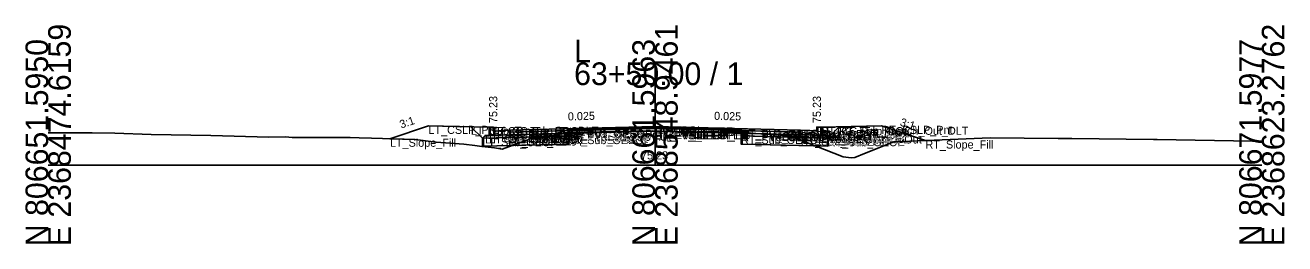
# Model space of a CAD drawing. Extents: x -26 to 8153, y -10 to 9520.
# Drawn here: x 5997.2 to 6152.8, y 3490.3 to 3517.3 of the extents above; entities that cross this region are included whole.
import ezdxf

# ---------------------------------------------------------------- set-up
doc = ezdxf.new("R2010")
doc.units = 0
for name, color, linetype in [('Exist CMT Pavement', 7, 'Continuous'), ('Exist Cross Section Cell', 7, 'Continuous'), ('Exist XS Center Line Elevation Label', 7, 'Continuous'), ('Exist XS Ground Line', 7, 'Continuous'), ('Prop CMT Conc Surface', 7, 'Continuous'), ('Prop CMT Concrete Structures', 7, 'Continuous'), ('Prop CMT Pvmt Course 1', 7, 'Continuous'), ('Prop CMT Pvmt Course 1 CG', 7, 'Continuous'), ('Prop CMT Pvmt Course 1 Wedge', 7, 'Continuous'), ('Prop CMT Pvmt Course 2', 7, 'Continuous'), ('Prop CMT Pvmt Course 2 Wedge', 7, 'Continuous'), ('Prop CMT Pvmt Course 3', 7, 'Continuous'), ('Prop CMT Pvmt Course 3 Wedge', 7, 'Continuous'), ('Prop CMT Pvmt Surface', 7, 'Continuous'), ('Prop CMT Pvmt Wedge Surface 1', 7, 'Continuous'), ('Prop CMT Pvmt Wedge Surface 2', 7, 'Continuous'), ('Prop CMT Pvmt Wedge Surface 3', 7, 'Continuous'), ('Prop CMT Shallow Undercut', 7, 'Continuous'), ('Prop CMT Shallow Undercut Boundary', 7, 'Continuous'), ('Prop CMT Slope Grass', 7, 'Continuous'), ('Prop CMT Subgrade Earthwork', 7, 'Continuous'), ('Prop XS Earthwork Shape', 7, 'Continuous'), ('Prop XS Hydro Elevations', 7, 'Continuous'), ('Prop XS SE Text', 7, 'Continuous'), ('Prop XS Side Slope Text', 7, 'Continuous'), ('Prop XS Subgrade Earthwork', 7, 'Continuous'), ('Scratch_Level_2', 7, 'Continuous'), ('Scratch_Level_6', 7, 'Continuous')]:
    doc.layers.add(name, color=color, linetype=linetype)

msp = doc.modelspace()

# ---------------------------------------------------------------- linework, layer by layer
at = {"layer": 'Exist CMT Pavement'}
for p, q in [((6064.31, 3504.04), (6065.98, 3504.08)), ((6065.98, 3504.08), (6074.68, 3504.24)), ((6074.68, 3504.24), (6075, 3504.23)), ((6075, 3504.23), (6079.84, 3504.15)), ((6079.84, 3504.15), (6085.63, 3504.05))]:
    msp.add_line(p, q, dxfattribs=at)
at = {"layer": 'Exist Cross Section Cell'}
for p, q in [((6075, 3500), (6075, 3512.71)), ((6000, 3500), (6075, 3500)), ((6075, 3500), (6150, 3500))]:
    msp.add_line(p, q, dxfattribs=at)
at = {"layer": 'Exist XS Ground Line'}
for p, q in [((6000, 3504.01), (6005.44, 3504.03)), ((6005.44, 3504.03), (6008.23, 3503.99)), ((6008.23, 3503.99), (6012.71, 3503.79)), ((6012.71, 3503.79), (6020.1, 3503.69)), ((6020.1, 3503.69), (6027.29, 3503.49)), ((6027.29, 3503.49), (6029.32, 3503.52)), ((6029.32, 3503.52), (6030.14, 3503.43)), ((6030.14, 3503.43), (6036.05, 3503.44)), ((6036.05, 3503.44), (6037.34, 3503.45)), ((6037.34, 3503.45), (6038.44, 3503.41)), ((6038.44, 3503.41), (6039.97, 3503.36)), ((6039.97, 3503.36), (6045.36, 3503.19)), ((6045.36, 3503.19), (6047.95, 3502.87)), ((6047.95, 3502.87), (6051.36, 3502.61)), ((6056.09, 3502), (6058.7, 3502.96)), ((6058.7, 3502.96), (6059.73, 3503.31)), ((6059.73, 3503.31), (6062.77, 3503.78)), ((6062.77, 3503.78), (6064.31, 3504.04)), ((6064.31, 3504.04), (6065.98, 3504.08)), ((6065.98, 3504.08), (6074.68, 3504.24)), ((6074.68, 3504.24), (6075, 3504.23)), ((6075, 3504.23), (6079.84, 3504.15)), ((6079.84, 3504.15), (6085.63, 3504.05)), ((6085.63, 3504.05), (6089.9, 3503.77)), ((6089.9, 3503.77), (6091.82, 3503.63)), ((6091.82, 3503.63), (6093.42, 3502.94)), ((6093.42, 3502.94), (6098.24, 3501.06)), ((6100.9, 3501.47), (6104.51, 3502.91)), ((6104.51, 3502.91), (6111.5, 3503.19)), ((6111.5, 3503.19), (6116.44, 3503.41)), ((6116.44, 3503.41), (6124.82, 3503.31)), ((6124.82, 3503.31), (6126.53, 3503.3)), ((6126.53, 3503.3), (6136.62, 3503.17)), ((6136.62, 3503.17), (6137.05, 3503.17)), ((6137.05, 3503.17), (6148.86, 3502.97)), ((6148.86, 3502.97), (6150, 3502.99)), ((6051.36, 3502.61), (6052.73, 3502.43)), ((6052.73, 3502.43), (6053.59, 3502.32)), ((6053.59, 3502.32), (6055.16, 3502.18)), ((6055.16, 3502.18), (6056.09, 3502)), ((6099.68, 3500.97), (6100.9, 3501.47)), ((6098.24, 3501.06), (6099.24, 3500.94)), ((6099.24, 3500.94), (6099.68, 3500.97))]:
    msp.add_line(p, q, dxfattribs=at)
at = {"layer": 'Prop CMT Conc Surface'}
for points in [[(6055, 3504.22), (6055, 3504.72), (6054.5, 3504.72)], [(6095, 3504.22), (6095, 3504.72), (6095.5, 3504.72)], [(6057, 3504.36), (6055, 3504.22)], [(6093, 3504.36), (6095, 3504.22)]]:
    msp.add_lwpolyline(points, dxfattribs=at)
at = {"layer": 'Prop CMT Concrete Structures'}
for points in [[(6057, 3504.36), (6055, 3504.22), (6055, 3504.72), (6054.5, 3504.72)], [(6054.5, 3504.72), (6054.5, 3503.71), (6057, 3503.77)], [(6093, 3504.36), (6095, 3504.22), (6095, 3504.72), (6095.5, 3504.72)], [(6095.5, 3504.72), (6095.5, 3503.71), (6093, 3503.77)], [(6057, 3503.77), (6057, 3504.36)], [(6093, 3503.77), (6093, 3504.36)]]:
    msp.add_lwpolyline(points, dxfattribs=at)
at = {"layer": 'Prop CMT Pvmt Course 1'}
for points in [[(6075, 3504.81), (6057, 3504.36)], [(6064.32, 3504.41), (6075, 3504.68)], [(6064.32, 3504.29), (6064.32, 3504.41)], [(6075, 3504.55), (6075, 3504.81)], [(6075, 3504.81), (6093, 3504.36)], [(6075, 3504.55), (6075, 3504.81)], [(6075, 3504.68), (6075, 3504.55), (6075, 3504.55)], [(6085.63, 3504.41), (6075, 3504.68)], [(6075, 3504.68), (6075, 3504.55), (6075, 3504.55)], [(6085.63, 3504.29), (6085.63, 3504.41)], [(6057, 3504.36), (6057, 3504.1)], [(6057, 3504.1), (6064.32, 3504.29)], [(6093, 3504.1), (6085.63, 3504.29)], [(6093, 3504.36), (6093, 3504.1)]]:
    msp.add_lwpolyline(points, dxfattribs=at)
at = {"layer": 'Prop CMT Pvmt Course 1 CG'}
for points in [[(6057, 3503.77), (6054, 3503.7), (6053.66, 3503.36)], [(6053.66, 3503.36), (6057, 3503.44)], [(6057, 3503.44), (6057, 3503.77)], [(6093, 3503.77), (6096, 3503.7), (6096.34, 3503.36)], [(6093, 3503.44), (6093, 3503.77)], [(6096.34, 3503.36), (6093, 3503.44)]]:
    msp.add_lwpolyline(points, dxfattribs=at)
at = {"layer": 'Prop CMT Pvmt Course 1 Wedge'}
for points in [[(6075, 3504.68), (6064.32, 3504.41)], [(6075, 3504.68), (6085.63, 3504.41)]]:
    msp.add_lwpolyline(points, dxfattribs=at)
at = {"layer": 'Prop CMT Pvmt Course 2'}
for points in [[(6064.32, 3504.29), (6057, 3504.1)], [(6057, 3504.1), (6057, 3503.77)], [(6057, 3503.77), (6064.32, 3503.96)], [(6064.32, 3503.96), (6064.32, 3504.29)], [(6085.63, 3503.96), (6085.63, 3504.29)], [(6085.63, 3504.29), (6093, 3504.1)], [(6093, 3503.77), (6085.63, 3503.96)], [(6093, 3504.1), (6093, 3503.77)]]:
    msp.add_lwpolyline(points, dxfattribs=at)
at = {"layer": 'Prop CMT Pvmt Course 2 Wedge'}
for points in [[(6075, 3504.55), (6064.32, 3504.29)], [(6075, 3504.55), (6085.63, 3504.29)]]:
    msp.add_lwpolyline(points, dxfattribs=at)
at = {"layer": 'Prop CMT Pvmt Course 3'}
for points in [[(6064.32, 3503.96), (6057, 3503.77)], [(6057, 3503.77), (6057, 3503.44)], [(6057, 3503.44), (6064.32, 3503.62)], [(6064.32, 3503.62), (6064.32, 3503.96)], [(6085.63, 3503.96), (6093, 3503.77)], [(6085.63, 3503.63), (6085.63, 3503.96)], [(6093, 3503.44), (6085.63, 3503.63)], [(6093, 3503.77), (6093, 3503.44)]]:
    msp.add_lwpolyline(points, dxfattribs=at)
at = {"layer": 'Prop CMT Pvmt Course 3 Wedge'}
for points in [[(6075, 3504.22), (6064.32, 3503.96)], [(6075, 3504.22), (6085.63, 3503.96)]]:
    msp.add_lwpolyline(points, dxfattribs=at)
at = {"layer": 'Prop CMT Pvmt Surface'}
for points in [[(6075, 3504.81), (6057, 3504.36)], [(6075, 3504.81), (6093, 3504.36)]]:
    msp.add_lwpolyline(points, dxfattribs=at)
at = {"layer": 'Prop CMT Pvmt Wedge Surface 1'}
for points in [[(6075, 3504.68), (6064.32, 3504.41)], [(6064.32, 3504.41), (6064.32, 3504.29)], [(6075, 3504.68), (6085.63, 3504.41)], [(6085.63, 3504.41), (6085.63, 3504.29)], [(6057, 3504.1), (6057, 3504.36)], [(6064.32, 3504.29), (6057, 3504.1)], [(6085.63, 3504.29), (6093, 3504.1)], [(6093, 3504.1), (6093, 3504.36)]]:
    msp.add_lwpolyline(points, dxfattribs=at)
at = {"layer": 'Prop CMT Pvmt Wedge Surface 2'}
for points in [[(6075, 3504.55), (6057, 3504.1)], [(6075, 3504.55), (6093, 3504.1)], [(6057, 3504.1), (6057, 3504.36)], [(6093, 3504.1), (6093, 3504.36)]]:
    msp.add_lwpolyline(points, dxfattribs=at)
at = {"layer": 'Prop CMT Pvmt Wedge Surface 3'}
for points in [[(6057, 3503.77), (6057, 3504.36)], [(6075, 3504.22), (6057, 3503.77)], [(6075, 3504.22), (6093, 3503.77)], [(6093, 3503.77), (6093, 3504.36)]]:
    msp.add_lwpolyline(points, dxfattribs=at)
at = {"layer": 'Prop CMT Shallow Undercut'}
for points in [[(6057.3, 3502.45), (6058.7, 3502.96), (6059.73, 3503.31), (6061.29, 3503.55), (6064.32, 3503.62), (6064.32, 3502.62)], [(6094.81, 3502.4), (6085.63, 3502.63), (6085.63, 3503.63), (6092.21, 3503.46), (6093.42, 3502.94)]]:
    msp.add_lwpolyline(points, close=True, dxfattribs=at)
at = {"layer": 'Prop CMT Shallow Undercut Boundary'}
for p, q in [((6053.66, 3502.36), (6053.66, 3503.36)), ((6064.32, 3503.62), (6064.32, 3502.62)), ((6085.63, 3502.63), (6085.63, 3503.63)), ((6096.34, 3503.36), (6096.34, 3502.36)), ((6064.32, 3502.62), (6053.66, 3502.36)), ((6096.34, 3502.36), (6085.63, 3502.63))]:
    msp.add_line(p, q, dxfattribs=at)
at = {"layer": 'Prop CMT Slope Grass'}
for points in [[(6054.5, 3504.72), (6047, 3504.88), (6042.24, 3503.29)], [(6095.5, 3504.72), (6103, 3504.88), (6108.43, 3503.07)]]:
    msp.add_lwpolyline(points, dxfattribs=at)
at = {"layer": 'Prop CMT Subgrade Earthwork'}
for points in [[(6057, 3503.44), (6053.66, 3503.36), (6052.25, 3504.77)], [(6093, 3503.44), (6096.34, 3503.36), (6097.75, 3504.77)], [(6064.32, 3503.62), (6057, 3503.44)], [(6064.32, 3503.62), (6064.33, 3504.04)], [(6085.63, 3503.63), (6085.62, 3504.05)], [(6085.63, 3503.63), (6093, 3503.44)]]:
    msp.add_lwpolyline(points, dxfattribs=at)
at = {"layer": 'Prop XS Earthwork Shape'}
for points in [[(6053.66, 3503.36), (6052.25, 3504.77), (6047, 3504.88), (6042.24, 3503.29), (6045.36, 3503.19), (6047.95, 3502.87), (6051.36, 3502.61), (6052.73, 3502.43), (6053.59, 3502.32), (6055.16, 3502.18), (6056.09, 3502), (6057.3, 3502.45), (6053.66, 3502.36)], [(6097.75, 3504.77), (6103, 3504.88), (6108.43, 3503.07), (6104.51, 3502.91), (6100.9, 3501.47), (6099.68, 3500.97), (6099.24, 3500.94), (6098.24, 3501.06), (6094.81, 3502.4), (6096.34, 3502.36), (6096.34, 3503.36)], [(6058.7, 3502.96), (6059.73, 3503.31), (6061.29, 3503.55), (6057, 3503.44), (6053.66, 3503.36), (6053.66, 3502.36), (6057.3, 3502.45)], [(6058.7, 3502.96), (6059.73, 3503.31), (6061.29, 3503.55), (6064.32, 3503.62), (6064.32, 3502.62), (6057.3, 3502.45)], [(6064.32, 3503.62), (6061.29, 3503.55), (6062.77, 3503.78), (6064.31, 3504.04), (6064.33, 3504.04)], [(6085.62, 3504.05), (6085.63, 3504.05), (6089.9, 3503.77), (6091.82, 3503.63), (6092.21, 3503.46), (6085.63, 3503.63)], [(6092.21, 3503.46), (6093.42, 3502.94), (6094.81, 3502.4), (6085.63, 3502.63), (6085.63, 3503.63)], [(6092.21, 3503.46), (6093, 3503.44), (6096.34, 3503.36), (6096.34, 3502.36), (6094.81, 3502.4), (6093.42, 3502.94)]]:
    msp.add_lwpolyline(points, close=True, dxfattribs=at)
at = {"layer": 'Prop XS Subgrade Earthwork'}
for p, q in [((6053.66, 3503.36), (6064.32, 3503.62)), ((6085.63, 3503.63), (6096.34, 3503.36))]:
    msp.add_line(p, q, dxfattribs=at)
at = {"layer": 'Scratch_Level_6'}
for points in [[(6057.3, 3502.45), (6058.7, 3502.96), (6059.73, 3503.31), (6061.29, 3503.55), (6064.32, 3503.62), (6064.32, 3502.62)], [(6094.81, 3502.4), (6085.63, 3502.63), (6085.63, 3503.63), (6092.21, 3503.46), (6093.42, 3502.94)]]:
    msp.add_lwpolyline(points, close=True, dxfattribs=at)

# ---------------------------------------------------------------- texts
at = {"layer": 'Exist Cross Section Cell'}
for s, p in [('E 2368474.6159', (6002.8, 3490)), ('E 2368548.9461', (6077.8, 3490)), ('E 2368623.2762', (6152.8, 3490)), ('N 806651.5950', (6000, 3490)), ('N 806661.5963', (6075, 3490)), ('N 806671.5977', (6150, 3490))]:
    msp.add_text(s, height=2.8, rotation=90, dxfattribs=at).set_placement(p)
for s, p in [('L', (6065, 3512.71)), ('63+50.00 / 1', (6065, 3509.91))]:
    msp.add_text(s, height=2.8, dxfattribs=at).set_placement(p)
at = {"layer": 'Exist XS Center Line Elevation Label'}
msp.add_text('75.23', height=1, dxfattribs=at).set_placement((6073.27, 3500.73))
at = {"layer": 'Prop XS Hydro Elevations'}
for p in [(6055.5, 3505.22), (6095.5, 3505.22)]:
    msp.add_text('75.23', height=1, rotation=90, dxfattribs=at).set_placement(p)
at = {"layer": 'Prop XS SE Text'}
for rotation, p in [(1.4321, (6064.24, 3505.54)), (358.5679, (6082.29, 3505.62))]:
    msp.add_text('0.025', height=1, rotation=rotation, dxfattribs=at).set_placement(p)
at = {"layer": 'Prop XS Side Slope Text'}
for rotation, p in [(18.4349, (6043.63, 3504.54)), (341.5651, (6105.2, 3504.93))]:
    msp.add_text('3:1', height=1, rotation=rotation, dxfattribs=at).set_placement(p)
at = {"layer": 'Scratch_Level_2'}
for s, p in [('LT_CSLP_Pnt', (6047, 3503.88)), ('LT_Sub_Trench_Out_DLT', (6052.25, 3503.77)), ('LT_CG_Top_BOC', (6054.5, 3503.72)), ('LT_CG_Top_Face', (6055, 3503.72)), ('LT_PV1_OEEOP', (6064.32, 3503.41)), ('PV1_PGL', (6075, 3503.81)), ('RT_PV1_IEEOP', (6075, 3503.68)), ('LT_PV1_IEEOP', (6075, 3503.68)), ('RT_PV2_IEEOP', (6075, 3503.55)), ('LT_PV2_IEEOP', (6075, 3503.55)), ('PV2_PGL', (6075, 3503.55)), ('RT_PV1_OEEOP', (6085.63, 3503.41)), ('RT_CG_Top_Face', (6095, 3503.72)), ('RT_CG_Top_BOC', (6095.5, 3503.72)), ('RT_Sub_Trench_Out_DLT', (6097.75, 3503.77)), ('RT_CSLP_Pnt', (6103, 3503.88)), ('LT_Slope_Fill', (6042.24, 3502.29)), ('LT_Sub_OEOP', (6053.66, 3502.36)), ('LT_CG1_Shelf_Out', (6054, 3502.7)), ('LT_CG_Bot_BOC', (6054.5, 3502.71)), ('LT_CG_Top_Gut', (6055, 3503.22)), ('LT_PV1_OEOT', (6057, 3503.36)), ('LT_PV2_OEOT', (6057, 3503.1)), ('LT_PV3_OEOT', (6057, 3502.77)), ('LT_CG_Bot_IE', (6057, 3502.77)), ('LT_Sub_OEOT', (6057, 3502.44)), ('LT_PV2_OEEOP', (6064.32, 3503.29)), ('LT_PV_OEEOP_EG', (6064.32, 3503.04)), ('LT_PV3_OEEOP', (6064.32, 3502.96)), ('LT_Sub_OEEOP', (6064.32, 3502.62)), ('LT_PV_Sub_Tie_Out', (6064.33, 3503.04)), ('RT_PV_IEEOP_EG', (6075, 3503.23)), ('LT_PV_IEEOP_EG', (6075, 3503.23)), ('RT_PV3_IEEOP', (6075, 3503.22)), ('LT_PV3_IEEOP', (6075, 3503.22)), ('RT_PV_Sub_Tie_Out', (6085.62, 3503.05)), ('RT_PV2_OEEOP', (6085.63, 3503.29)), ('RT_PV_OEEOP_EG', (6085.63, 3503.05)), ('RT_PV3_OEEOP', (6085.63, 3502.96)), ('RT_Sub_OEEOP', (6085.63, 3502.63)), ('RT_PV1_OEOT', (6093, 3503.36)), ('RT_PV2_OEOT', (6093, 3503.1)), ('RT_PV3_OEOT', (6093, 3502.77)), ('RT_CG_Bot_IE', (6093, 3502.77)), ('RT_Sub_OEOT', (6093, 3502.44)), ('RT_CG_Top_Gut', (6095, 3503.22)), ('RT_CG_Bot_BOC', (6095.5, 3502.71)), ('RT_CG1_Shelf_Out', (6096, 3502.7)), ('RT_Sub_OEOP', (6096.34, 3502.36)), ('RT_Slope_Fill', (6108.43, 3502.07))]:
    msp.add_text(s, height=1, dxfattribs=at).set_placement(p)

doc.saveas('drawing.dxf')
